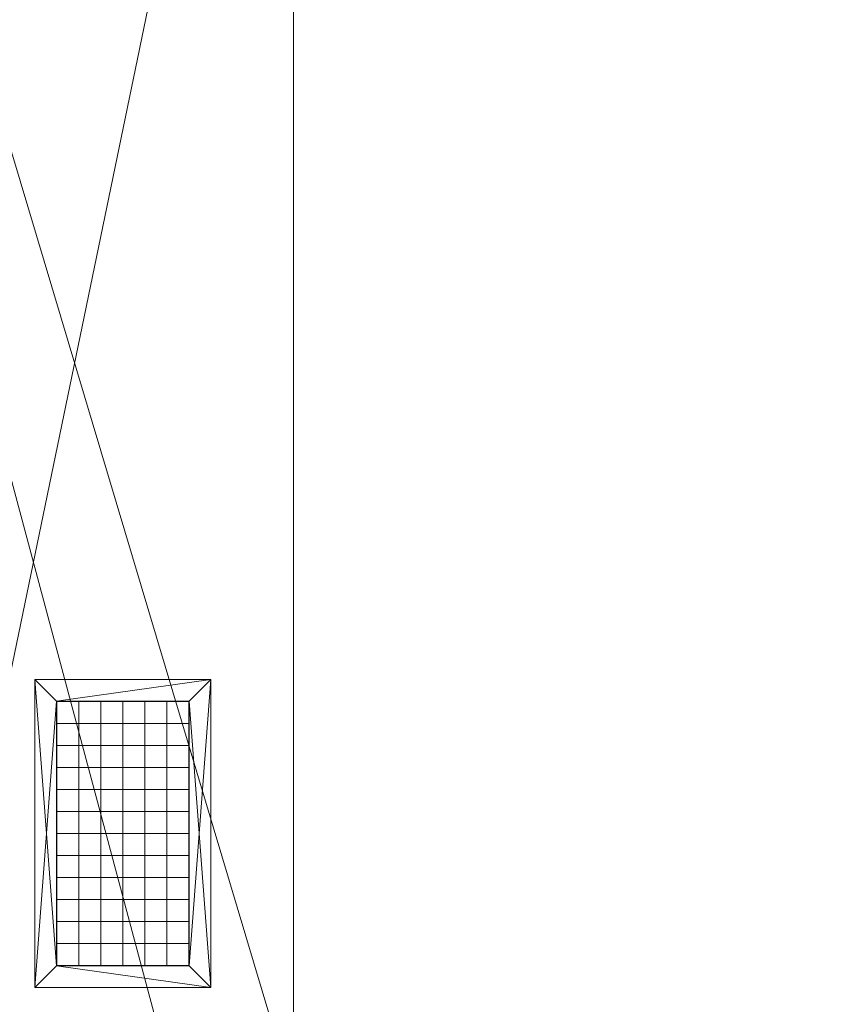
# Model space of a CAD drawing. Header units: inches. Extents: x -263 to 528, y -1 to 602.
# Tile 307 of 656: x -231 to -195, y 481 to 525. Entities that reach past the tile are written whole.
import ezdxf

# ---------------------------------------------------------------- set-up
doc = ezdxf.new("R2010")
doc.units = ezdxf.units.IN
doc.header["$MEASUREMENT"] = 0
for name, color, linetype in [('Twindo - Fixtures', 7, 'Continuous'), ('Twindo - HVAC', 7, 'Continuous'), ('Twindo - Slabs', 7, 'Continuous')]:
    doc.layers.add(name, color=color, linetype=linetype)

# ---------------------------------------------------------------- blocks, each defined once
blk = doc.blocks.new('Slab_D0BD3B49-249D-4DA8-80D4-D821BCE50D6B', base_point=(-249.5, 387))
at = {"layer": 'Twindo - Slabs', "lineweight": 0}
mesh = blk.add_polyface(dxfattribs=at)
corners = [(-192, 387), (-249.5, 387), (-249.5, 387, -6), (-192, 387, -6), (-89.75, 579.5), (-249.5, 579.5), (-192, 134.5), (-132, 134.5), (-132, 124.5), (10, 124.5), (10, 13.75), (161.5, 13.75), (161.5, 6.5), (252, 6.5), (252, 14), (415.5, 14), (415.5, 322.5), (222.5, 322.5), (222.5, 357.5), (-4, 357.5), (-4, 413), (101.5, 413), (101.5, 553.5), (-89.75, 553.5), (-249.5, 579.5, -6), (-192, 134.5, -6), (-89.75, 579.5, -6), (-89.75, 553.5, -6), (101.5, 553.5, -6), (101.5, 413, -6), (-4, 413, -6), (-4, 357.5, -6), (222.5, 357.5, -6), (222.5, 322.5, -6), (415.5, 322.5, -6), (415.5, 14, -6), (252, 14, -6), (252, 6.5, -6), (161.5, 6.5, -6), (161.5, 13.75, -6), (10, 13.75, -6), (10, 124.5, -6), (-132, 124.5, -6), (-132, 134.5, -6)]
mesh.append_faces([[corners[k] for k in face] for face in [(0, 1, 2, 3), (1, 5, 24, 2), (6, 0, 3, 25), (5, 4, 26, 24), (7, 6, 25, 43), (8, 7, 43, 42), (9, 8, 42, 41), (10, 9, 41, 40), (11, 10, 40, 39), (12, 11, 39, 38), (13, 12, 38, 37), (14, 13, 37, 36), (15, 14, 36, 35), (16, 15, 35, 34), (17, 16, 34, 33), (18, 17, 33, 32), (19, 18, 32, 31), (20, 19, 31, 30), (21, 20, 30, 29), (22, 21, 29, 28), (23, 22, 28, 27), (4, 23, 27, 26)]], dxfattribs={"color": 254})
mesh.append_faces([[corners[k] for k in face] for face in [(22, 20, 21), (16, 14, 15)]], dxfattribs={"vtx0": -1, "color": 254})
mesh.append_faces([[corners[k] for k in face] for face in [(28, 30, 27), (34, 36, 33)]], dxfattribs={"vtx0": -1, "vtx1": -1, "color": 254})
mesh.append_faces([[corners[k] for k in face] for face in [(4, 0, 7), (19, 23, 8), (19, 9, 11), (43, 3, 26), (42, 27, 31), (39, 41, 31)]], dxfattribs={"vtx0": -1, "vtx1": -1, "vtx2": -1, "color": 254})
mesh.append_faces([[corners[k] for k in face] for face in [(23, 7, 8), (19, 8, 9), (17, 11, 12), (17, 12, 13), (17, 13, 14), (3, 24, 26), (43, 26, 27), (39, 31, 32), (39, 32, 33)]], dxfattribs={"vtx0": -1, "vtx2": -1, "color": 254})
mesh.append_faces([[corners[k] for k in face] for face in [(29, 30, 28), (35, 36, 34)]], dxfattribs={"vtx1": -1, "color": 254})
mesh.append_faces([[corners[k] for k in face] for face in [(4, 5, 0), (23, 4, 7), (19, 20, 23), (22, 23, 20), (18, 19, 11), (17, 18, 11), (16, 17, 14), (42, 43, 27), (30, 31, 27), (41, 42, 31), (38, 39, 33), (37, 38, 33), (36, 37, 33)]], dxfattribs={"vtx1": -1, "vtx2": -1, "color": 254})
mesh.append_faces([[corners[k] for k in face] for face in [(5, 1, 0), (0, 6, 7), (9, 10, 11), (3, 2, 24), (43, 25, 3), (39, 40, 41)]], dxfattribs={"vtx2": -1, "color": 254})
blk = doc.blocks.new('Slab_C16FED3F-F51D-4887-95C2-45D370958F54', base_point=(-255.75, 595))
at = {"layer": 'Twindo - Slabs', "lineweight": 0}
mesh = blk.add_polyface(dxfattribs=at)
corners = [(95.5, 568, 128), (95.5, 570, 128), (-75.75, 570, 128), (-75.75, 595, 128), (-255.75, 595, 128), (-255.75, 379, 128), (-198, 379, 128), (-198, 134.5, 128), (-136, 134.5, 128), (-136, 110.5, 128), (6.5, 110.5, 128), (6.5, 6.5, 128), (315.5, 6.5, 128), (315.5, 8, 128), (378.5, 8, 128), (378.5, 6.5, 128), (523, 6.5, 128), (523, 132.25, 128), (421.5, 132.25, 128), (421.5, 333, 128), (239, 333, 128), (239, 391.501, 128), (240, 391.501, 128), (240, 457, 128), (237, 457, 128), (237, 568, 128), (201, 127.5, 128), (201, 128.125, 128), (244.5, 128.125, 128), (244.5, 127.5, 128), (244.5, 15, 128), (161.5, 15, 128), (161.5, 146.5, 128), (200.935, 146.5, 128), (200.997, 146.5, 128), (200.997, 128.5, 128), (95.5, 568, 101), (95.5, 570, 101), (-75.75, 570, 101), (-75.75, 595, 101), (-255.75, 595, 101), (-255.75, 379, 101), (-198, 379, 101), (-198, 134.5, 101), (-136, 134.5, 101), (-136, 110.5, 101), (6.5, 110.5, 101), (6.5, 6.5, 101), (315.5, 6.5, 101), (315.5, 8, 101), (378.5, 8, 101), (378.5, 6.5, 101), (523, 6.5, 101), (523, 132.25, 101), (421.5, 132.25, 101), (421.5, 333, 101), (239, 333, 101), (239, 391.501, 101), (240, 391.501, 101), (240, 457, 101), (237, 457, 101), (237, 568, 101), (201, 127.5, 120), (201, 128, 120), (201, 128.125, 120), (244.5, 128.125, 120), (244.5, 128, 120), (244.5, 127.5, 120), (244.5, 127.5, 101), (244.5, 15, 101), (161.5, 15, 101), (161.5, 146.5, 101), (200.935, 146.5, 101), (200.997, 146.5, 101), (200.997, 128.5, 114.5), (201, 127.5, 101)]
mesh.append_faces([[corners[k] for k in face] for face in [(36, 37, 1, 0), (37, 38, 2, 1), (38, 39, 3, 2), (39, 40, 4, 3), (40, 41, 5, 4), (41, 42, 6, 5), (42, 43, 7, 6), (43, 44, 8, 7), (44, 45, 9, 8), (45, 46, 10, 9), (46, 47, 11, 10), (47, 48, 12, 11), (48, 49, 13, 12), (49, 50, 14, 13), (50, 51, 15, 14), (51, 52, 16, 15), (52, 53, 17, 16), (53, 54, 18, 17), (54, 55, 19, 18), (55, 56, 20, 19), (56, 57, 21, 20), (57, 58, 22, 21), (58, 59, 23, 22), (59, 60, 24, 23), (60, 61, 25, 24), (61, 36, 0, 25), (28, 27, 64, 65), (69, 70, 31, 30), (70, 71, 32, 31), (33, 32, 71, 72), (33, 72, 73, 34), (34, 73, 74, 35), (62, 67, 66, 63), (65, 64, 63, 66), (67, 62, 75, 68), (72, 74, 73)]], dxfattribs={"color": 254})
mesh.append_faces([[corners[k] for k in face] for face in [(23, 21, 22), (27, 63, 64), (29, 66, 67), (29, 69, 30), (75, 74, 72), (52, 54, 53)]], dxfattribs={"vtx0": -1, "color": 254})
mesh.append_faces([[corners[k] for k in face] for face in [(16, 18, 15), (59, 57, 60)]], dxfattribs={"vtx0": -1, "vtx1": -1, "color": 254})
mesh.append_faces([[corners[k] for k in face] for face in [(3, 6, 8), (31, 0, 11), (0, 32, 34), (24, 34, 27), (20, 24, 27), (28, 30, 12), (20, 28, 13), (75, 26, 74), (44, 42, 39), (47, 36, 70), (75, 60, 56), (49, 68, 56)]], dxfattribs={"vtx0": -1, "vtx1": -1, "vtx2": -1, "color": 254})
mesh.append_faces([[corners[k] for k in face] for face in [(2, 8, 9), (2, 9, 10), (0, 10, 11), (20, 27, 28), (30, 11, 12), (28, 12, 13), (20, 13, 14), (18, 14, 15), (42, 40, 39), (44, 39, 38), (46, 38, 37), (46, 37, 36), (72, 36, 61), (75, 61, 60), (47, 70, 69), (49, 69, 68), (50, 56, 55), (50, 55, 54)]], dxfattribs={"vtx0": -1, "vtx2": -1, "color": 254})
mesh.append_faces([[corners[k] for k in face] for face in [(17, 18, 16), (58, 57, 59)]], dxfattribs={"vtx1": -1, "color": 254})
mesh.append_faces([[corners[k] for k in face] for face in [(3, 4, 6), (2, 3, 8), (1, 2, 10), (0, 1, 10), (31, 32, 0), (25, 0, 34), (24, 25, 34), (20, 21, 24), (23, 24, 21), (30, 31, 11), (19, 20, 14), (18, 19, 14), (45, 44, 38), (46, 45, 38), (47, 46, 36), (71, 70, 36), (72, 71, 36), (75, 72, 61), (57, 56, 60), (68, 75, 56), (48, 47, 69), (49, 48, 69), (50, 49, 56), (51, 50, 54), (52, 51, 54)]], dxfattribs={"vtx1": -1, "vtx2": -1, "color": 254})
mesh.append_faces([[corners[k] for k in face] for face in [(4, 5, 6), (6, 7, 8), (26, 35, 74), (42, 41, 40), (44, 43, 42)]], dxfattribs={"vtx2": -1, "color": 254})
mesh.append_faces([[corners[k] for k in face] for face in [(27, 26, 62, 63), (29, 28, 65, 66), (29, 67, 68, 69)]], dxfattribs={"vtx3": -1, "color": 254})
blk = doc.blocks.new('Slab_C344388F-6E50-4F51-87E6-74C99ED75FC3', base_point=(-255.75, 595))
at = {"layer": 'Twindo - Fixtures', "lineweight": 0}
mesh = blk.add_polyface(dxfattribs=at)
corners = [(-255.75, 595, 254), (-255.75, 595, 248), (-255.75, 379, 248), (-255.75, 379, 254), (-75.75, 595, 254), (-75.75, 595, 248), (-75.75, 379, 248), (-218.75, 416, 248), (-112.75, 416, 248), (-112.75, 558, 248), (-218.75, 558, 248), (-75.75, 379, 254), (-112.75, 558, 254), (-112.75, 416, 254), (-218.75, 416, 254), (-218.75, 558, 254)]
mesh.append_faces([[corners[k] for k in face] for face in [(0, 1, 2, 3), (4, 5, 1, 0), (3, 2, 6, 11), (11, 6, 5, 4), (13, 8, 7, 14), (12, 9, 8, 13), (15, 10, 9, 12), (14, 7, 10, 15)]], dxfattribs={"color": 254})
mesh.append_faces([[corners[k] for k in face] for face in [(6, 8, 5), (5, 9, 1), (4, 12, 11), (11, 13, 3)]], dxfattribs={"vtx0": -1, "vtx1": -1, "color": 254})
mesh.append_faces([[corners[k] for k in face] for face in [(10, 2, 1), (2, 7, 8), (5, 8, 9), (14, 0, 3), (0, 15, 12), (11, 12, 13)]], dxfattribs={"vtx0": -1, "vtx2": -1, "color": 254})
mesh.append_faces([[corners[k] for k in face] for face in [(10, 7, 2), (9, 10, 1), (6, 2, 8), (14, 15, 0), (13, 14, 3), (4, 0, 12)]], dxfattribs={"vtx1": -1, "vtx2": -1, "color": 254})
blk = doc.blocks.new('Slab_7A9F2447-C9BD-41FB-8295-91F68EF5168D', base_point=(-218.75, 416))
at = {"layer": 'Twindo - Slabs', "lineweight": 0}
mesh = blk.add_polyface(dxfattribs=at)
corners = [(-218.75, 416, 260), (-218.75, 416, 254), (-112.75, 416, 254), (-112.75, 416, 260), (-218.75, 558, 260), (-218.75, 558, 254), (-112.75, 558, 254), (-112.75, 558, 260)]
mesh.append_faces([[corners[k] for k in face] for face in [(0, 1, 2, 3), (4, 5, 1, 0), (2, 1, 5, 6), (3, 2, 6, 7), (4, 0, 3, 7), (7, 6, 5, 4)]], dxfattribs={"color": 254})
blk = doc.blocks.new('Object_0E9AF123-5AFB-4ED0-B33D-AA37E60190D3')
at = {"layer": 'Twindo - HVAC', "lineweight": 0}
mesh = blk.add_polyface(dxfattribs=at)
corners = [(-222.508, 481.498, 100.803), (-222.508, 481.498, 101), (-230.508, 481.498, 101), (-230.508, 481.498, 100.803), (-230.508, 495.497, 101), (-230.508, 495.497, 100.803), (-222.508, 495.497, 101), (-222.508, 495.497, 100.803), (-223.492, 482.482, 100.803), (-223.492, 482.482, 101), (-223.492, 494.513, 101), (-223.492, 494.513, 100.803), (-229.523, 494.513, 101), (-229.523, 494.513, 100.803), (-229.523, 482.482, 101), (-229.523, 482.482, 100.803)]
mesh.append_faces([[corners[k] for k in face] for face in [(0, 1, 2, 3), (3, 2, 4, 5), (5, 4, 6, 7), (7, 6, 1, 0), (8, 9, 10, 11), (11, 10, 12, 13), (13, 12, 14, 15), (15, 14, 9, 8)]], dxfattribs={"color": 141})
mesh.append_faces([[corners[k] for k in face] for face in [(5, 13, 3), (3, 15, 0), (2, 14, 4), (4, 12, 6)]], dxfattribs={"vtx0": -1, "vtx1": -1, "color": 141})
mesh.append_faces([[corners[k] for k in face] for face in [(8, 7, 0), (7, 11, 13), (3, 13, 15), (10, 1, 6), (1, 9, 14), (4, 14, 12)]], dxfattribs={"vtx0": -1, "vtx2": -1, "color": 141})
mesh.append_faces([[corners[k] for k in face] for face in [(8, 11, 7), (15, 8, 0), (5, 7, 13), (10, 9, 1), (12, 10, 6), (2, 1, 14)]], dxfattribs={"vtx1": -1, "vtx2": -1, "color": 141})
mesh = blk.add_polyface(dxfattribs=at)
corners = [(-229.484, 482.497, 100.803), (-229.484, 482.497, 101.787), (-223.531, 482.497, 101.787), (-223.531, 482.497, 100.803), (-229.484, 483.497, 100.803), (-229.484, 483.497, 101.787), (-223.531, 483.497, 101.787), (-223.531, 483.497, 100.803), (-229.484, 484.497, 100.803), (-229.484, 484.497, 101.787), (-223.531, 484.497, 101.787), (-223.531, 484.497, 100.803), (-229.484, 485.497, 100.803), (-229.484, 485.497, 101.787), (-223.531, 485.497, 101.787), (-223.531, 485.497, 100.803), (-229.484, 486.497, 100.803), (-229.484, 486.497, 101.787), (-223.531, 486.497, 101.787), (-223.531, 486.497, 100.803), (-229.484, 487.497, 100.803), (-229.484, 487.497, 101.787), (-223.531, 487.497, 101.787), (-223.531, 487.497, 100.803), (-229.484, 488.497, 100.803), (-229.484, 488.497, 101.787), (-223.531, 488.497, 101.787), (-223.531, 488.497, 100.803), (-229.484, 489.497, 100.803), (-229.484, 489.497, 101.787), (-223.531, 489.497, 101.787), (-223.531, 489.497, 100.803), (-229.484, 490.497, 100.803), (-229.484, 490.497, 101.787), (-223.531, 490.497, 101.787), (-223.531, 490.497, 100.803), (-229.484, 491.497, 100.803), (-229.484, 491.497, 101.787), (-223.531, 491.497, 101.787), (-223.531, 491.497, 100.803), (-229.484, 492.497, 100.803), (-229.484, 492.497, 101.787), (-223.531, 492.497, 101.787), (-223.531, 492.497, 100.803), (-229.484, 493.497, 100.803), (-229.484, 493.497, 101.787), (-223.531, 493.497, 101.787), (-223.531, 493.497, 100.803), (-229.484, 494.497, 100.803), (-229.484, 494.497, 101.787), (-223.531, 494.497, 101.787), (-223.531, 494.497, 100.803), (-223.508, 494.474, 100.803), (-223.508, 494.474, 101.787), (-223.508, 482.521, 101.787), (-223.508, 482.521, 100.803), (-224.508, 494.474, 100.803), (-224.508, 494.474, 101.787), (-224.508, 482.521, 101.787), (-224.508, 482.521, 100.803), (-225.508, 494.474, 100.803), (-225.508, 494.474, 101.787), (-225.508, 482.521, 101.787), (-225.508, 482.521, 100.803), (-226.508, 494.474, 100.803), (-226.508, 494.474, 101.787), (-226.508, 482.521, 101.787), (-226.508, 482.521, 100.803), (-227.508, 494.474, 100.803), (-227.508, 494.474, 101.787), (-227.508, 482.521, 101.787), (-227.508, 482.521, 100.803), (-228.508, 494.474, 100.803), (-228.508, 494.474, 101.787), (-228.508, 482.521, 101.787), (-228.508, 482.521, 100.803), (-229.508, 494.474, 100.803), (-229.508, 494.474, 101.787), (-229.508, 482.521, 101.787), (-229.508, 482.521, 100.803), (-223.492, 494.513, 101), (-223.492, 494.513, 102), (-223.492, 482.482, 102), (-223.492, 482.482, 101), (-229.523, 482.482, 102), (-229.523, 482.482, 101), (-229.523, 494.513, 102), (-229.523, 494.513, 101)]
mesh.append_faces([[corners[k] for k in face] for face in [(0, 1, 2, 3), (4, 5, 6, 7), (8, 9, 10, 11), (12, 13, 14, 15), (16, 17, 18, 19), (20, 21, 22, 23), (24, 25, 26, 27), (28, 29, 30, 31), (32, 33, 34, 35), (36, 37, 38, 39), (40, 41, 42, 43), (44, 45, 46, 47), (48, 49, 50, 51), (52, 53, 54, 55), (56, 57, 58, 59), (60, 61, 62, 63), (64, 65, 66, 67), (68, 69, 70, 71), (72, 73, 74, 75), (76, 77, 78, 79), (80, 81, 82, 83), (83, 82, 84, 85), (85, 84, 86, 87), (87, 86, 81, 80)]], dxfattribs={"color": 141})

msp = doc.modelspace()

# ---------------------------------------------------------------- block references
at = {"layer": 'Twindo - Fixtures', "color": 251, "linetype": 'Continuous', "lineweight": 18, "true_color": 0x4a4a4a}
msp.add_blockref('Slab_C344388F-6E50-4F51-87E6-74C99ED75FC3', (-255.75, 595), dxfattribs=at)
at = {"layer": 'Twindo - HVAC', "color": 36, "linetype": 'Continuous', "lineweight": 18, "true_color": 0x783c00}
msp.add_blockref('Object_0E9AF123-5AFB-4ED0-B33D-AA37E60190D3', (0, 0), dxfattribs=at)
at = {"layer": 'Twindo - Slabs', "color": 251, "linetype": 'Continuous', "lineweight": 18, "true_color": 0x4a4a4a}
for name, p in [('Slab_C16FED3F-F51D-4887-95C2-45D370958F54', (-255.75, 595)), ('Slab_D0BD3B49-249D-4DA8-80D4-D821BCE50D6B', (-249.5, 387)), ('Slab_7A9F2447-C9BD-41FB-8295-91F68EF5168D', (-218.75, 416))]:
    msp.add_blockref(name, p, dxfattribs=at)

doc.saveas('drawing.dxf')
